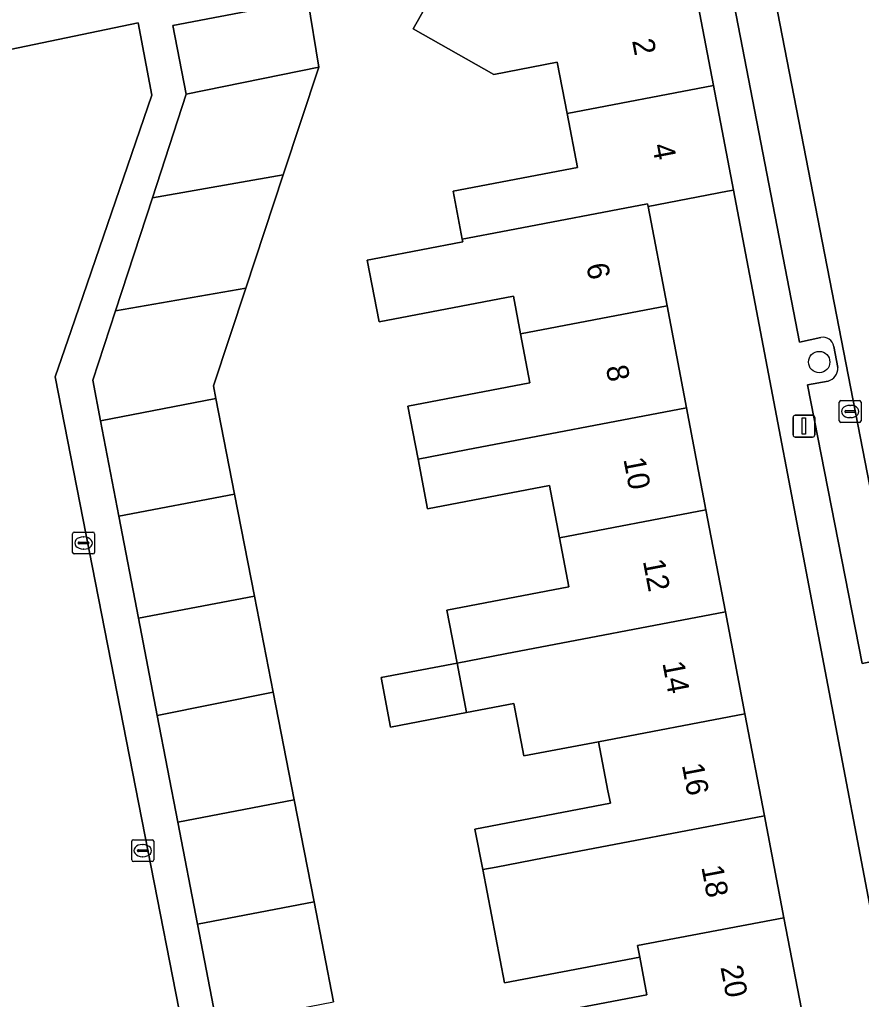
# Model space of a CAD drawing. Extents: x 162172 to 163187, y 382874 to 383685.
# Drawn here: x 163045.92 to 163084.44, y 383347.19 to 383392.03 of the extents above; entities that cross this region are included whole.
import ezdxf

# ---------------------------------------------------------------- set-up
doc = ezdxf.new("R2010")
doc.units = 0
for name, color, linetype in [('IMGEO_Boom', 7, 'Continuous'), ('IMGEO_Erf', 7, 'Continuous'), ('IMGEO_Kolk', 7, 'Continuous'), ('IMGEO_Lichtmast', 7, 'Continuous'), ('IMGEO_Pand', 7, 'Continuous'), ('IMGEO_Pand_nummerreeks', 7, 'Continuous'), ('IMGEO_Parkeervlak_open', 7, 'Continuous'), ('IMGEO_Rijbaan_lokaal_open', 7, 'Continuous'), ('IMGEO_Voetpad_open', 7, 'Continuous')]:
    doc.layers.add(name, color=color, linetype=linetype)

msp = doc.modelspace()

# ---------------------------------------------------------------- linework, layer by layer
at = {"layer": 'IMGEO_Boom'}
msp.add_circle((163082.509, 383376.356), 0.489, dxfattribs=at)
at = {"layer": 'IMGEO_Erf'}
for points in [[(163067.488, 383346.044), (163074.63, 383347.397), (163074.299, 383349.131), (163068.105, 383347.947), (163067.113, 383353.135), (163066.759, 383354.989), (163072.959, 383356.175), (163072.845, 383356.738), (163072.415, 383358.986), (163068.999, 383358.332), (163068.539, 383360.731), (163066.375, 383360.317), (163062.9, 383359.652), (163062.467, 383361.92), (163065.942, 383362.585), (163065.478, 383365.011), (163071.06, 383366.079), (163070.632, 383368.32), (163070.174, 383370.715), (163064.592, 383369.648), (163064.158, 383371.919), (163063.695, 383374.342), (163069.277, 383375.41), (163068.848, 383377.653), (163068.52, 383379.373), (163062.376, 383378.2), (163061.834, 383381.018), (163062.399, 383381.126), (163066.2, 383381.853), (163066.175, 383381.982), (163065.757, 383384.17), (163071.447, 383385.257), (163070.974, 383387.733), (163070.527, 383390.077), (163067.624, 383389.523), (163063.938, 383391.606), (163065.626, 383394.592)], [(163059.117, 383392.949), (163059.617, 383389.858), (163057.988, 383384.931), (163056.27, 383379.735), (163054.793, 383375.269), (163054.905, 383374.692), (163055.759, 383370.314), (163056.668, 383365.653), (163057.528, 383361.245), (163058.488, 383356.32), (163059.397, 383351.659), (163060.291, 383347.078)], [(163024.371, 383335.416), (163049.111, 383329.524), (163056.578, 383327.962), (163055.618, 383333.67), (163054.205, 383341.715), (163050.955, 383358.316), (163047.556, 383375.676), (163048.283, 383377.798), (163051.97, 383388.568), (163051.343, 383391.874), (163045.486, 383390.653)]]:
    msp.add_lwpolyline(points, dxfattribs=at)
msp.add_lwpolyline([(163078.591, 383384.225), (163078.313, 383384.172), (163074.678, 383383.477), (163075.546, 383378.934), (163076.438, 383374.268), (163077.329, 383369.601), (163078.221, 383364.934), (163079.113, 383360.268), (163080.004, 383355.601), (163080.896, 383350.934), (163081.788, 383346.267), (163082.68, 383341.6), (163083.571, 383336.933), (163084.463, 383332.266), (163085.355, 383327.6), (163086.269, 383322.815), (163090.147, 383323.554), (163086.289, 383343.808)], close=True, dxfattribs=at)
at = {"layer": 'IMGEO_Kolk'}
for p, q in [((163083.501, 383374.597), (163084.353, 383374.597)), ((163083.426, 383373.671), (163083.426, 383374.523)), ((163083.728, 383374.14), (163084.126, 383374.14)), ((163083.914, 383374.377), (163083.939, 383374.377)), ((163084.427, 383374.523), (163084.427, 383373.671)), ((163083.685, 383374.091), (163083.685, 383374.103)), ((163084.123, 383374.054), (163083.725, 383374.054)), ((163083.937, 383373.817), (163083.912, 383373.817)), ((163084.169, 383374.103), (163084.169, 383374.091)), ((163084.353, 383373.597), (163083.501, 383373.597)), ((163048.351, 383367.651), (163048.351, 383368.503)), ((163048.426, 383368.577), (163049.278, 383368.577)), ((163048.839, 383368.357), (163048.864, 383368.357)), ((163049.352, 383368.503), (163049.352, 383367.651)), ((163048.61, 383368.071), (163048.61, 383368.083)), ((163049.048, 383368.034), (163048.65, 383368.034)), ((163048.653, 383368.12), (163049.051, 383368.12)), ((163049.094, 383368.083), (163049.094, 383368.071)), ((163049.278, 383367.577), (163048.426, 383367.577)), ((163048.862, 383367.797), (163048.837, 383367.797)), ((163051.059, 383353.575), (163051.059, 383354.427)), ((163051.134, 383354.501), (163051.986, 383354.501)), ((163052.06, 383354.427), (163052.06, 383353.575)), ((163051.318, 383353.995), (163051.318, 383354.007)), ((163051.361, 383354.044), (163051.759, 383354.044)), ((163051.547, 383354.281), (163051.572, 383354.281)), ((163051.802, 383354.007), (163051.802, 383353.995)), ((163051.756, 383353.958), (163051.358, 383353.958)), ((163051.57, 383353.721), (163051.545, 383353.721)), ((163051.986, 383353.501), (163051.134, 383353.501))]:
    msp.add_line(p, q, dxfattribs=at)
for points in [[(163083.501, 383374.597), (163084.353, 383374.597)], [(163083.426, 383373.671), (163083.426, 383374.523)], [(163084.427, 383374.523), (163084.427, 383373.671)], [(163084.353, 383373.597), (163083.501, 383373.597)], [(163048.351, 383367.651), (163048.351, 383368.503)], [(163048.426, 383368.577), (163049.278, 383368.577)], [(163049.352, 383368.503), (163049.352, 383367.651)], [(163049.278, 383367.577), (163048.426, 383367.577)], [(163051.059, 383353.575), (163051.059, 383354.427)], [(163051.134, 383354.501), (163051.986, 383354.501)], [(163052.06, 383354.427), (163052.06, 383353.575)], [(163051.986, 383353.501), (163051.134, 383353.501)]]:
    msp.add_lwpolyline(points, dxfattribs=at)
for centre, radius, start, end in [((163083.503, 383374.521), 0.0765, 91.552, 178.448), ((163083.503, 383374.521), 0.0765, 91.552, 178.448), ((163084.351, 383374.521), 0.0765, 1.552, 88.448), ((163084.351, 383374.521), 0.0765, 1.552, 88.448), ((163083.725, 383374.1), 0.0403, 85.8775, 175.7526), ((163084.13, 383374.102), 0.0386, 1.7309, 96.639), ((163083.722, 383374.09), 0.0366, 178.938, 274.7102), ((163084.126, 383374.097), 0.043, 264.8664, 352.4533), ((163083.503, 383373.673), 0.0765, 181.552, 268.448), ((163083.503, 383373.673), 0.0765, 181.552, 268.448), ((163084.351, 383373.673), 0.0765, 271.552, 358.448), ((163084.351, 383373.673), 0.0765, 271.552, 358.448), ((163048.428, 383368.501), 0.0765, 91.552, 178.448), ((163048.428, 383368.501), 0.0765, 91.552, 178.448), ((163049.276, 383368.501), 0.0765, 1.552, 88.448), ((163049.276, 383368.501), 0.0765, 1.552, 88.448), ((163048.65, 383368.08), 0.0403, 85.8775, 175.7526), ((163048.647, 383368.07), 0.0366, 178.938, 274.7102), ((163049.051, 383368.077), 0.043, 264.8664, 352.4533), ((163049.055, 383368.082), 0.0386, 1.7309, 96.639), ((163048.428, 383367.653), 0.0765, 181.552, 268.448), ((163048.428, 383367.653), 0.0765, 181.552, 268.448), ((163049.276, 383367.653), 0.0765, 271.552, 358.448), ((163049.276, 383367.653), 0.0765, 271.552, 358.448), ((163051.136, 383354.425), 0.0765, 91.552, 178.448), ((163051.136, 383354.425), 0.0765, 91.552, 178.448), ((163051.984, 383354.425), 0.0765, 1.552, 88.448), ((163051.984, 383354.425), 0.0765, 1.552, 88.448), ((163051.358, 383354.004), 0.0403, 85.8775, 175.7526), ((163051.355, 383353.994), 0.0366, 178.938, 274.7102), ((163051.759, 383354.001), 0.043, 264.8664, 352.4533), ((163051.763, 383354.006), 0.0386, 1.7309, 96.639), ((163051.136, 383353.577), 0.0765, 181.552, 268.448), ((163051.136, 383353.577), 0.0765, 181.552, 268.448), ((163051.984, 383353.577), 0.0765, 271.552, 358.448), ((163051.984, 383353.577), 0.0765, 271.552, 358.448)]:
    msp.add_arc(centre, radius, start, end, dxfattribs=at)
for centre, major_axis, ratio, start_param, end_param in [((163083.913, 383374.097), (-0.387, 0.002), 0.722429, 4.712389, 7.853982), ((163083.938, 383374.097), (-0.39, 0.002), 0.717154, 1.570796, 4.712389), ((163048.838, 383368.077), (-0.387, 0.002), 0.722429, 4.712389, 7.853982), ((163048.863, 383368.077), (-0.39, 0.002), 0.717154, 1.570796, 4.712389), ((163051.546, 383354.001), (-0.387, 0.002), 0.722429, 4.712389, 7.853982), ((163051.571, 383354.001), (-0.39, 0.002), 0.717154, 1.570796, 4.712389)]:
    msp.add_ellipse(centre, major_axis=major_axis, ratio=ratio, start_param=start_param, end_param=end_param, dxfattribs=at)
at = {"layer": 'IMGEO_Lichtmast'}
for p, q in [((163081.313, 383373.027), (163081.313, 383373.827)), ((163081.313, 383373.827), (163081.313, 383373.027)), ((163081.413, 383373.927), (163082.203, 383373.927)), ((163082.203, 383373.927), (163081.413, 383373.927)), ((163082.303, 383373.827), (163082.303, 383373.027)), ((163082.303, 383373.027), (163082.303, 383373.827)), ((163082.203, 383372.927), (163081.413, 383372.927)), ((163081.413, 383372.927), (163082.203, 383372.927))]:
    msp.add_line(p, q, dxfattribs=at)
msp.add_lwpolyline([(163081.733, 383373.802), (163081.883, 383373.802), (163081.883, 383373.052), (163081.733, 383373.052), (163081.733, 383373.802)], dxfattribs=at)
for centre, start, end in [((163081.413, 383373.827), 90, 180), ((163081.413, 383373.827), 90, 180), ((163082.203, 383373.827), 0, 90), ((163082.203, 383373.827), 360, 90), ((163081.413, 383373.027), 180, 270), ((163081.413, 383373.027), 180, 270), ((163082.203, 383373.027), 270, 0), ((163082.203, 383373.027), 270, 0)]:
    msp.add_arc(centre, 0.1, start, end, dxfattribs=at)
at = {"layer": 'IMGEO_Pand'}
for points in [[(163070.974, 383387.733), (163077.676, 383389.014), (163076.761, 383393.803), (163076.445, 383393.743), (163069.755, 383392.464), (163065.916, 383394.634), (163065.714, 383394.748), (163065.626, 383394.592), (163063.938, 383391.606), (163067.624, 383389.523), (163070.527, 383390.077)], [(163059.617, 383389.858), (163059.117, 383392.949), (163052.943, 383391.765), (163053.552, 383388.621)], [(163059.617, 383389.858), (163053.552, 383388.621), (163052.001, 383383.88), (163057.988, 383384.931)], [(163074.678, 383383.477), (163078.313, 383384.172), (163078.591, 383384.225), (163077.676, 383389.014), (163070.974, 383387.733), (163071.447, 383385.257), (163065.757, 383384.17), (163066.175, 383381.982), (163068.267, 383382.381), (163074.656, 383383.602)], [(163056.27, 383379.735), (163057.988, 383384.931), (163052.001, 383383.88), (163050.308, 383378.705)], [(163074.678, 383383.477), (163074.656, 383383.602), (163068.267, 383382.381), (163066.175, 383381.982), (163066.2, 383381.853), (163062.399, 383381.126), (163061.834, 383381.018), (163062.376, 383378.2), (163068.52, 383379.373), (163068.848, 383377.653), (163075.546, 383378.934)], [(163056.27, 383379.735), (163050.308, 383378.705), (163049.271, 383375.535), (163049.631, 383373.668), (163054.905, 383374.692), (163054.793, 383375.269)], [(163064.158, 383371.919), (163066.36, 383372.34), (163076.438, 383374.268), (163075.546, 383378.934), (163068.848, 383377.653), (163069.277, 383375.41), (163063.695, 383374.342)], [(163054.905, 383374.692), (163049.631, 383373.668), (163050.47, 383369.303), (163055.759, 383370.314)], [(163070.632, 383368.32), (163077.329, 383369.601), (163076.438, 383374.268), (163066.36, 383372.34), (163064.158, 383371.919), (163064.592, 383369.648), (163070.174, 383370.715)], [(163055.759, 383370.314), (163050.47, 383369.303), (163051.367, 383364.641), (163056.668, 383365.653)], [(163070.632, 383368.32), (163071.06, 383366.079), (163065.478, 383365.011), (163065.942, 383362.585), (163068.136, 383363.005), (163078.221, 383364.934), (163077.329, 383369.601)], [(163056.668, 383365.653), (163051.367, 383364.641), (163052.225, 383360.184), (163057.528, 383361.245)], [(163079.113, 383360.268), (163078.221, 383364.934), (163068.136, 383363.005), (163065.942, 383362.585), (163066.375, 383360.317), (163068.539, 383360.731), (163068.999, 383358.332), (163072.415, 383358.986)], [(163065.942, 383362.585), (163062.467, 383361.92), (163062.9, 383359.652), (163066.375, 383360.317)], [(163057.528, 383361.245), (163052.225, 383360.184), (163053.164, 383355.301), (163058.488, 383356.32)], [(163079.113, 383360.268), (163072.415, 383358.986), (163072.845, 383356.738), (163072.959, 383356.175), (163066.759, 383354.989), (163067.113, 383353.135), (163067.725, 383353.252), (163069.922, 383353.672), (163080.004, 383355.601)], [(163058.488, 383356.32), (163053.164, 383355.301), (163054.061, 383350.638), (163059.397, 383351.659)], [(163080.004, 383355.601), (163069.922, 383353.672), (163067.725, 383353.252), (163067.113, 383353.135), (163068.105, 383347.947), (163074.299, 383349.131), (163074.199, 383349.653), (163080.896, 383350.934)], [(163059.397, 383351.659), (163054.061, 383350.638), (163054.943, 383346.053), (163060.291, 383347.078)], [(163080.896, 383350.934), (163074.199, 383349.653), (163074.299, 383349.131), (163074.63, 383347.397), (163067.488, 383346.044), (163067.952, 383343.619), (163071.714, 383344.339), (163081.788, 383346.267)]]:
    msp.add_lwpolyline(points, close=True, dxfattribs=at)
at = {"layer": 'IMGEO_Parkeervlak_open'}
for points in [[(163097.611, 383304.936), (163085.937, 383364.986), (163085.258, 383368.481), (163074.659, 383423.001)], [(163079.498, 383393.389), (163078.528, 383393.192), (163081.606, 383377.272), (163082.582, 383377.487)], [(163083.18, 383377.074), (163083.366, 383376.104)], [(163082.913, 383375.49), (163081.976, 383375.322), (163084.471, 383362.565), (163085.45, 383362.764)]]:
    msp.add_lwpolyline(points, dxfattribs=at)
for centre, radius, start, end in [((163082.671, 383376.976), 0.519, 10.9044, 99.8349), ((163082.757, 383376.079), 0.609, 284.8181, 2.3432)]:
    msp.add_arc(centre, radius, start, end, dxfattribs=at)
at = {"layer": 'IMGEO_Rijbaan_lokaal_open'}
msp.add_lwpolyline([(163076.97, 383434.143), (163072.674, 383433.222), (163074.479, 383424.058), (163074.659, 383423.001), (163085.258, 383368.481), (163089.51, 383369.298), (163079.326, 383421.724), (163077.552, 383431.164)], close=True, dxfattribs=at)
at = {"layer": 'IMGEO_Voetpad_open'}
for points in [[(163054.943, 383346.053), (163054.061, 383350.638), (163053.164, 383355.301), (163052.225, 383360.184), (163051.367, 383364.641), (163050.47, 383369.303), (163049.631, 383373.668), (163049.271, 383375.535), (163050.308, 383378.705), (163052.001, 383383.88), (163053.552, 383388.621), (163052.943, 383391.765), (163059.117, 383392.949), (163059.017, 383393.477), (163065.714, 383394.748), (163076.18, 383396.632), (163076.761, 383393.803), (163077.676, 383389.014), (163078.591, 383384.225), (163086.289, 383343.808)], [(163082.582, 383377.487), (163081.606, 383377.272), (163078.528, 383393.192), (163079.498, 383393.389)], [(163045.486, 383390.653), (163051.343, 383391.874), (163051.97, 383388.568), (163048.283, 383377.798), (163047.556, 383375.676), (163050.955, 383358.316), (163054.205, 383341.715), (163055.618, 383333.67), (163056.578, 383327.962), (163049.111, 383329.524), (163024.371, 383335.416)], [(163083.366, 383376.104), (163083.18, 383377.074)], [(163085.45, 383362.764), (163084.471, 383362.565), (163081.976, 383375.322), (163082.913, 383375.49)]]:
    msp.add_lwpolyline(points, dxfattribs=at)
for centre, radius, start, end in [((163082.671, 383376.976), 0.519, 10.9044, 99.8349), ((163082.757, 383376.079), 0.609, 284.8181, 2.3432)]:
    msp.add_arc(centre, radius, start, end, dxfattribs=at)

# ---------------------------------------------------------------- texts
at = {"layer": 'IMGEO_Pand_nummerreeks'}
for s, rotation, p in [('2', 280.8167, (163073.945, 383391.065)), ('4', 280.8167, (163074.86, 383386.274)), ('6', 280.8172, (163071.85, 383380.799)), ('8', 280.8174, (163072.743, 383376.128)), ('10', 280.8174, (163073.548, 383371.915)), ('12', 280.8174, (163074.438, 383367.255)), ('14', 280.8174, (163075.331, 383362.585)), ('16', 280.8172, (163076.221, 383357.919)), ('18', 280.8172, (163077.113, 383353.25)), ('20', 280.8172, (163077.988, 383348.673))]:
    msp.add_text(s, height=1, rotation=rotation, dxfattribs=at).set_placement(p)

doc.saveas('drawing.dxf')
